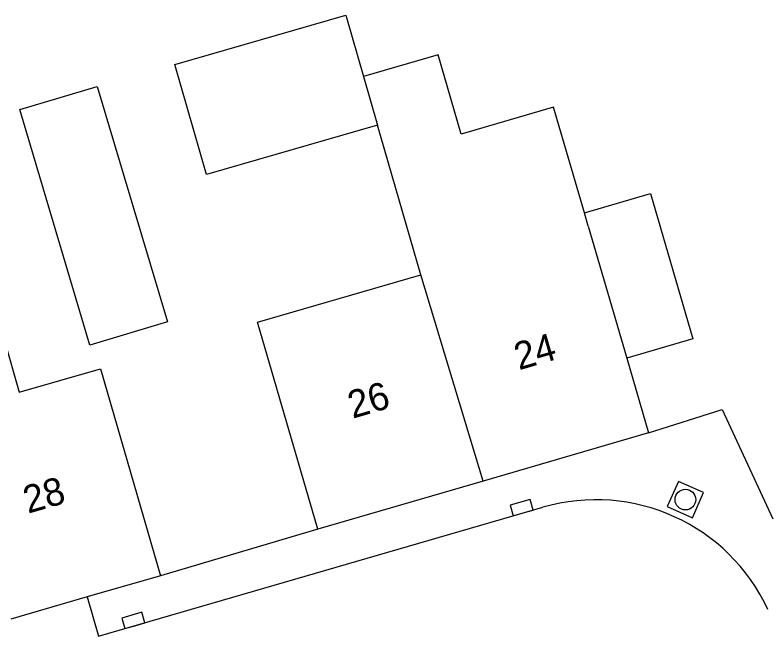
# Model space of a CAD drawing. Extents: x 136000 to 138005, y 398500 to 400500.
# Drawn here: x 137558.34 to 137585.7, y 399120.76 to 399143.18 of the extents above; entities that cross this region are included whole.
import ezdxf

# ---------------------------------------------------------------- set-up
doc = ezdxf.new("R2010")
doc.units = 0
for name, color, linetype in [('gg-anno-huisnummerreeks BGT', 7, 'Continuous'), ('gg-bbg-gedigitaliseerde bebouwing', 7, 'Continuous'), ('gg-bbg-gedigitaliseerde bijgebouw', 7, 'Continuous'), ('gg-bbg-hoofdgebouw', 7, 'Continuous'), ('gg-bbg-luifel en loopbrug', 7, 'Continuous'), ('gg-bbg-tussenscheiding', 7, 'Continuous'), ('gg-knt-verharding', 7, 'Continuous'), ('gt-grn-weggrens', 7, 'Continuous'), ('gt-symb-kolk', 7, 'Continuous'), ('gt-symb-rioolschacht', 7, 'Continuous')]:
    doc.layers.add(name, color=color, linetype=linetype)

# ---------------------------------------------------------------- blocks, each defined once
blk = doc.blocks.new('gt0-KOLK')
at = {"layer": 'gt-symb-kolk'}
blk.add_lwpolyline([(0, 0), (0.375, 0), (0.375, 0.4), (-0.375, 0.4), (-0.375, 0), (0, 0)], dxfattribs=at)
blk = doc.blocks.new('gt0-RS')
at = {"layer": 'gt-symb-rioolschacht'}
blk.add_lwpolyline([(-0.5, -0.5), (0.5, -0.5), (0.5, 0.5), (-0.5, 0.5)], close=True, dxfattribs=at)
blk.add_circle((0, 0), 0.375, dxfattribs=at)

msp = doc.modelspace()

# ---------------------------------------------------------------- linework, layer by layer
at = {"layer": 'gg-bbg-gedigitaliseerde bebouwing'}
for p, q in [((137573.088, 399133.738), (137571.514, 399139.178)), ((137579.168, 399135.509), (137579.028, 399135.989)), ((137579.168, 399135.509), (137580.567, 399130.709)), ((137580.567, 399130.709), (137581.36, 399127.99))]:
    msp.add_line(p, q, dxfattribs=at)
for points in [[(137579.028, 399135.989), (137577.91, 399139.83), (137574.549, 399138.851), (137573.711, 399141.731), (137571.003, 399140.943)], [(137556.844, 399135.209), (137558.493, 399129.47), (137561.443, 399130.318), (137563.62, 399122.8)], [(137569.34, 399124.49), (137567.148, 399132.009), (137573.088, 399133.738)]]:
    msp.add_lwpolyline(points, dxfattribs=at)
at = {"layer": 'gg-bbg-gedigitaliseerde bijgebouw'}
msp.add_line((137570.357, 399143.175), (137571.003, 399140.943), dxfattribs=at)
for points in [[(137571.514, 399139.178), (137565.3, 399137.38), (137564.143, 399141.378), (137570.357, 399143.175)], [(137563.874, 399132.021), (137561.055, 399131.182), (137558.506, 399139.745), (137561.325, 399140.584), (137563.874, 399132.021)]]:
    msp.add_lwpolyline(points, dxfattribs=at)
at = {"layer": 'gg-bbg-hoofdgebouw'}
for p, q in [((137581.36, 399127.99), (137575.35, 399126.24)), ((137575.35, 399126.24), (137569.34, 399124.49)), ((137563.62, 399122.8), (137560.955, 399122.028)), ((137560.955, 399122.028), (137558.187, 399121.227))]:
    msp.add_line(p, q, dxfattribs=at)
at = {"layer": 'gg-bbg-luifel en loopbrug'}
msp.add_lwpolyline([(137579.028, 399135.989), (137581.429, 399136.688), (137582.966, 399131.407), (137580.567, 399130.709)], dxfattribs=at)
at = {"layer": 'gg-bbg-tussenscheiding'}
for p, q in [((137571.003, 399140.943), (137571.514, 399139.178)), ((137575.35, 399126.24), (137573.088, 399133.738))]:
    msp.add_line(p, q, dxfattribs=at)
at = {"layer": 'gg-knt-verharding'}
for p, q in [((137561.368, 399120.602), (137577.518, 399125.289)), ((137569.34, 399124.49), (137563.62, 399122.8))]:
    msp.add_line(p, q, dxfattribs=at)
msp.add_lwpolyline([(137581.36, 399127.99), (137584.03, 399128.84), (137585.87, 399124.87)], dxfattribs=at)
msp.add_arc((137579.442, 399118.664), 6.898, 24.9387, 106.1935, dxfattribs=at)
at = {"layer": 'gt-grn-weggrens'}
msp.add_line((137560.955, 399122.028), (137561.368, 399120.602), dxfattribs=at)

# ---------------------------------------------------------------- block references
at = {"layer": 'gt-symb-kolk'}
for p, rotation in [((137576.801, 399125.082), 16.02410965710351), ((137562.69, 399120.983), 16.02410965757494)]:
    msp.add_blockref('gt0-KOLK', p, dxfattribs=dict(at, rotation=rotation))
at = {"layer": 'gt-symb-rioolschacht', "rotation": 65.99680974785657}
msp.add_blockref('gt0-RS', (137582.698, 399125.566), dxfattribs=at)

# ---------------------------------------------------------------- texts
at = {"layer": 'gg-anno-huisnummerreeks BGT'}
for s, rotation, p in [('24', 16.3, (137576.649, 399130.263)), ('26', 16.3, (137570.604, 399128.503)), ('28', 16.1, (137558.807, 399125.051))]:
    msp.add_text(s, height=1, rotation=rotation, dxfattribs=at).set_placement(p)

doc.saveas('drawing.dxf')
